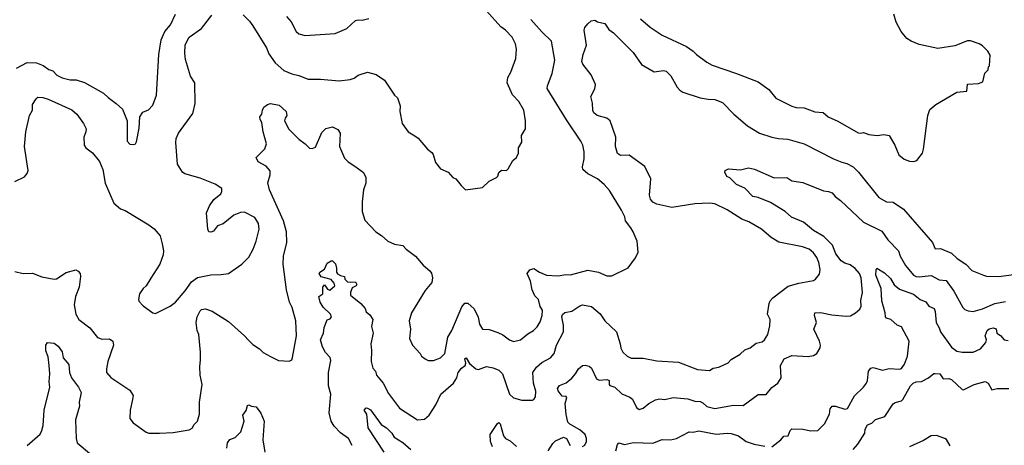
# Model space of a CAD drawing. Extents: x 1678431 to 1860718, y 384618 to 522882.
# Tile 447 of 473: x 1793570 to 1800856, y 500736 to 503883. Entities that reach past the tile are written whole.
import ezdxf

# ---------------------------------------------------------------- set-up
doc = ezdxf.new("R2010")
doc.units = 0

msp = doc.modelspace()

# ---------------------------------------------------------------- linework, layer by layer
at = {"layer": '0CON10XD'}
for points in [[(1793535, 502686), (1793605, 502721.2), (1793626, 502745), (1793632.3, 502767.7), (1793606.4, 502945), (1793615.3, 503055), (1793643.8, 503175), (1793664.5, 503215), (1793664.6, 503255.4), (1793691.1, 503298.9), (1793705, 503310), (1793742.3, 503307.7), (1793780, 503295), (1793955, 503217.1), (1793991.9, 503185), (1794042.5, 503115), (1794061.2, 503075), (1794060, 503055), (1794044.2, 503015), (1794046.7, 502955), (1794060, 502935), (1794108, 502898), (1794160, 502835), (1794185.7, 502775), (1794202.5, 502675), (1794265.7, 502525.7), (1794316.7, 502485), (1794351.2, 502471.2), (1794526.8, 502366.8), (1794565, 502336.7), (1794608.8, 502285), (1794625.7, 502225.7), (1794633.8, 502175), (1794632, 502145), (1794606.2, 502075), (1794539.5, 501970.5), (1794505.6, 501914.4), (1794483.8, 501895), (1794456, 501855), (1794448.8, 501815), (1794452.7, 501802.7), (1794485, 501766.7), (1794555, 501715.8), (1794575, 501710), (1794685, 501763.8), (1794723.3, 501795), (1794795, 501877.5), (1794841.4, 501945), (1794885, 501975.8), (1794985, 501997.5), (1795061.7, 501998.3), (1795115, 502006.2), (1795213.3, 502075), (1795265, 502126.7), (1795298.6, 502185), (1795320.8, 502245), (1795341.2, 502335), (1795336.2, 502375), (1795309.5, 502419.5), (1795235, 502458.8), (1795205, 502456.2), (1795155, 502436.7), (1795075, 502373.3), (1795035, 502357.5), (1795005, 502320), (1794985, 502312.5), (1794970, 502315), (1794962.5, 502335), (1794953.3, 502455), (1794973.9, 502506.1), (1795006.4, 502553.6), (1795057.5, 502595), (1795066.4, 502613.6), (1795066.7, 502635), (1795017.7, 502667.7), (1794905, 502711.2), (1794792.4, 502742.4), (1794775.6, 502755.6), (1794738.6, 502815), (1794725.8, 502975), (1794729.2, 503005), (1794745, 503043.3), (1794850.3, 503189.7), (1794867.9, 503262.1), (1794865.5, 503415), (1794835, 503465.8), (1794797.7, 503587.7), (1794791.5, 503635), (1794793.7, 503696.3), (1794824.3, 503755), (1794915, 503818), (1794992.9, 503917.1)], [(1793545.7, 503525), (1793625, 503566.9), (1793695, 503564), (1793745, 503543.8), (1793785, 503513.6), (1793815, 503504.4), (1793845, 503472.5), (1793883.6, 503453.6), (1793945, 503439.3), (1793987.8, 503437.8), (1794049.8, 503419.8), (1794189.8, 503339.8), (1794225, 503307.1), (1794284.5, 503264.5), (1794330.9, 503220.9), (1794366, 503135), (1794366.7, 502985), (1794385, 502963.3), (1794415, 502960), (1794426.7, 502965), (1794435, 502980), (1794455, 503080), (1794458.8, 503165), (1794480.5, 503199.5), (1794523.6, 503216.4), (1794555, 503250), (1794583.8, 503325), (1794600.8, 503625), (1794617.7, 503735), (1794643.4, 503795), (1794685.5, 503845), (1794723.5, 503925)], [(1795225, 503918.8), (1795271.7, 503871.7), (1795296.6, 503836.6), (1795395.5, 503675.5), (1795415, 503630), (1795460, 503565), (1795525, 503508), (1795583.4, 503483.4), (1795635, 503470.8), (1795705, 503442.5), (1795795, 503444.2), (1795935, 503431.2), (1796015, 503440), (1796045, 503450), (1796075, 503472), (1796143.9, 503496.1), (1796207, 503477), (1796268.8, 503435), (1796343.8, 503325), (1796366, 503305), (1796386, 503245), (1796383.8, 503205), (1796400, 503115), (1796444.1, 503054.1), (1796494.1, 503024.1), (1796517.7, 503007.7), (1796587.5, 502925), (1796620, 502900), (1796630, 502885), (1796646.4, 502826.4), (1796685, 502780), (1796740, 502755), (1796776.2, 502716.2), (1796797.5, 502705), (1796836.1, 502656.1), (1796870, 502625), (1796995, 502642.5), (1797045, 502690), (1797097.5, 502715), (1797107.5, 502725), (1797117, 502753), (1797135, 502770), (1797171.7, 502768.3), (1797185, 502780), (1797219.3, 502840.7), (1797246.4, 502863.6), (1797262.5, 502895), (1797262.5, 502935), (1797287, 502977), (1797283.6, 503026.4), (1797313, 503077), (1797313.3, 503135), (1797301.2, 503215), (1797265, 503278.8), (1797216.7, 503326.7), (1797178, 503415), (1797182, 503455), (1797204, 503495), (1797242, 503595), (1797245.9, 503664.1), (1797240, 503705), (1797214.2, 503755), (1797165.8, 503805), (1797130.5, 503830.5), (1797025, 503948)], [(1795545, 503906.7), (1795578.3, 503868.3), (1795616, 503795), (1795635, 503779.2), (1795683.9, 503766.1), (1795905, 503780), (1795991.1, 503818.9), (1796056.1, 503876.1), (1796075, 503882.5), (1796105, 503880), (1796155, 503891.4)], [(1800155, 502837.3), (1800186.3, 502833.7), (1800208.7, 502841.3), (1800250, 502895), (1800258.8, 502925), (1800291.2, 503175), (1800305, 503220), (1800350, 503255), (1800505, 503347.5), (1800580, 503355), (1800585, 503406.7), (1800665, 503411.2), (1800696.4, 503423.6), (1800713, 503487), (1800737, 503513), (1800740, 503535), (1800747, 503543), (1800751.7, 503621.7), (1800735, 503650), (1800695, 503690), (1800670, 503705), (1800605, 503727.5), (1800585, 503726.2), (1800491.2, 503688.8), (1800365, 503670.8), (1800225, 503700), (1800166, 503725), (1800135, 503744.5), (1800092.2, 503795), (1800055.4, 503865), (1800037.6, 503925)], [(1793535, 502020), (1793595.5, 502005.5), (1793665, 502008), (1793735, 501980.3), (1793825, 501963.1), (1793842.4, 501967.6), (1793915, 502014), (1793985, 502032.5), (1794003, 502023), (1794016.7, 502005), (1794020, 501985), (1794009.2, 501905), (1793983.2, 501836.8), (1793972.9, 501775), (1793984.5, 501704.5), (1794007.5, 501665), (1794088.6, 501605), (1794145, 501532), (1794181.7, 501521.7), (1794235, 501522), (1794258.8, 501505), (1794265.6, 501475), (1794221.4, 501355), (1794211.7, 501301.7), (1794213.8, 501275), (1794245, 501236.7), (1794385, 501142.5), (1794410, 501105), (1794406, 501074), (1794388.8, 500995), (1794386.2, 500935), (1794410.7, 500900.7), (1794505, 500832), (1794525, 500826.2), (1794605, 500824.3), (1794705, 500829.2), (1794825, 500850), (1794846.7, 500863.3), (1794860.9, 500889.1), (1794885.8, 500914.2), (1794901.2, 500965), (1794901.2, 501055), (1794920.8, 501185), (1794905.5, 501255), (1794902.2, 501317.8), (1794908.6, 501365), (1794907.5, 501425), (1794895.7, 501555), (1794883.5, 501585), (1794876.7, 501645), (1794884.4, 501685), (1794905, 501730), (1794915, 501739.2), (1794945, 501744.3), (1794995, 501726.9), (1795115, 501651.4), (1795235, 501546), (1795263.6, 501513.6), (1795295, 501481.2), (1795345, 501449.2), (1795372.6, 501422.6), (1795425, 501392), (1795485, 501363.3), (1795565, 501357.5), (1795583, 501367), (1795590, 501385), (1795618.6, 501545), (1795613.1, 501655), (1795586.7, 501755), (1795567.3, 501795), (1795545.5, 501885), (1795520.4, 502075), (1795523.6, 502135), (1795546.4, 502235), (1795543.8, 502315), (1795523.2, 502395), (1795418.9, 502625), (1795405.6, 502675.6), (1795424.2, 502735.8), (1795424, 502765), (1795395, 502799.2), (1795335, 502832.5), (1795320.8, 502865), (1795385, 502928.8), (1795395.4, 502964.6), (1795371.8, 503055), (1795363.1, 503123.1), (1795350, 503145), (1795346.7, 503165), (1795363.3, 503185), (1795367.5, 503215), (1795377.5, 503235), (1795403.9, 503256.1), (1795425, 503263.3), (1795490.7, 503250.7), (1795543.3, 503205), (1795548.1, 503175), (1795534.2, 503155), (1795529.2, 503135), (1795562.6, 503072.6), (1795635, 502999.4), (1795683.8, 502965), (1795715, 502933.8), (1795735, 502930), (1795758.8, 502941.2), (1795805, 503050), (1795835, 503077.5), (1795885, 503091.2), (1795925, 503070), (1795941.2, 503045), (1795937.1, 502945), (1795975, 502860), (1796000.9, 502830.9), (1796058, 502795), (1796115, 502753.8), (1796132.9, 502715), (1796130.6, 502675), (1796114.3, 502625), (1796104.3, 502535), (1796104.2, 502465), (1796125, 502400), (1796205, 502313.3), (1796247.3, 502287.3), (1796295, 502246), (1796345, 502224.3), (1796405, 502212.9), (1796429.4, 502185), (1796499.2, 502135), (1796557, 502067), (1796605.6, 502025.6), (1796617.9, 502007.9), (1796626, 501975), (1796621.2, 501938.8), (1796569.5, 501880.5), (1796470, 501715), (1796451.2, 501655), (1796463.3, 501595), (1796453.6, 501526.4), (1796477.5, 501475), (1796532.5, 501415), (1796543.6, 501393.6), (1796570, 501375), (1796593.6, 501363.6), (1796633.6, 501363.6), (1796685, 501382), (1796715.5, 501414.5), (1796739.6, 501535), (1796767.9, 501585), (1796841.1, 501758.9), (1796865, 501787.5), (1796886.6, 501786.6), (1796934.4, 501745), (1796962.4, 501682.4), (1796972.4, 501632.4), (1796995, 501593.3), (1797045, 501592), (1797108.7, 501568.7), (1797145, 501552.5), (1797195, 501516), (1797225, 501504), (1797275, 501516.2), (1797329.5, 501560.5), (1797372.5, 501585), (1797398.3, 501611.7), (1797421.7, 501648.3), (1797435.8, 501695), (1797438.6, 501735), (1797422.9, 501762.9), (1797410, 501815), (1797382, 501842), (1797361.9, 501885), (1797349.7, 501949.7), (1797326.7, 502005), (1797345, 502033.3), (1797375, 502043.3), (1797416.9, 502016.9), (1797467.5, 501995), (1797555, 501988.6), (1797610.9, 501999.1), (1797646.1, 501996.1), (1797775, 502030.8), (1797852.5, 502015), (1797915, 501988.8), (1797951.7, 501988.3), (1798073, 502047), (1798128.3, 502121.7), (1798146.7, 502165), (1798140, 502245), (1798108.8, 502315), (1798093.8, 502345), (1798054, 502395), (1798048.8, 502425), (1798022.5, 502475), (1797935, 502618.8), (1797895, 502664), (1797845.8, 502705), (1797775, 502742.5), (1797737.5, 502775), (1797734.4, 502795), (1797746.7, 502853.3), (1797748.1, 502905), (1797736.9, 502955), (1797723.6, 502983.6), (1797616.7, 503143.3), (1797474.3, 503375), (1797475.8, 503395), (1797510.6, 503485), (1797530, 503585), (1797505.6, 503725), (1797435, 503792.9), (1797353.1, 503885)], [(1796186.5, 501565), (1796167.7, 501485), (1796173.8, 501436.2), (1796170, 501355), (1796184, 501305), (1796202.9, 501285), (1796210, 501255), (1796261.1, 501195), (1796299.1, 501119.1), (1796379.9, 501009.9), (1796515, 500924.3), (1796565, 500929.4), (1796600.5, 500959.5), (1796649.1, 501035), (1796686.5, 501115), (1796781.1, 501195), (1796805, 501234.2), (1796816.1, 501275), (1796840, 501305), (1796867.5, 501325), (1796872.7, 501342.7), (1796864.3, 501375), (1796875, 501383.3), (1796899.7, 501339.7), (1796945, 501300), (1796965, 501297.1), (1797025, 501317.5), (1797075, 501309.4), (1797115, 501291.9), (1797143.5, 501263.5), (1797194.4, 501115), (1797225, 501085.8), (1797285, 501069.1), (1797365, 501069.2), (1797375, 501073.8), (1797386.6, 501093.4), (1797390, 501135), (1797372.3, 501195), (1797368.1, 501275), (1797395, 501314.2), (1797435, 501348.1), (1797497.6, 501382.4), (1797524.4, 501415), (1797541.5, 501475), (1797594.7, 501575.3), (1797594.2, 501625), (1797582.2, 501685), (1797586.2, 501703.8), (1797605, 501717.3), (1797655, 501728.5), (1797715, 501767.8), (1797735, 501774.5), (1797802.2, 501762.2), (1797865, 501707.5), (1797899.2, 501655), (1797985.8, 501575), (1798012.9, 501487.1), (1798017.5, 501455), (1798033.6, 501423.6), (1798065, 501394), (1798095, 501380.8), (1798185, 501380.8), (1798285, 501360), (1798445, 501349.4), (1798585, 501297.1), (1798675, 501288.8), (1798702.5, 501305), (1798745, 501314), (1798813.6, 501346.4), (1798835, 501370), (1798900.7, 501409.3), (1798935, 501442.5), (1798975, 501457.5), (1799020, 501490), (1799065, 501500), (1799082, 501515), (1799106.7, 501555), (1799121.7, 501618.3), (1799123.8, 501665), (1799104, 501705), (1799115.6, 501784.4), (1799124.2, 501805), (1799144, 501825), (1799256.3, 501913.7), (1799335, 501935.7), (1799444, 501954), (1799460, 501965), (1799488.3, 502001.7), (1799494, 502035), (1799485, 502087.5), (1799469.2, 502125), (1799445, 502158.8), (1799413.3, 502185), (1799363.7, 502203.7), (1799187.8, 502237.8), (1799131.7, 502271.7), (1799060, 502335), (1798965, 502388.9), (1798915, 502407.8), (1798805, 502477.1), (1798715, 502520.6), (1798675, 502526.9), (1798565, 502521.9), (1798395, 502494.4), (1798285, 502520), (1798255, 502534.4), (1798238.5, 502555), (1798230, 502585), (1798240, 502705), (1798196.5, 502796.5), (1798080.8, 502880.8), (1798015, 502879.2), (1797993.6, 502893.6), (1797978.9, 502945), (1797981.4, 503015), (1797938.6, 503135), (1797915, 503155.6), (1797844, 503175), (1797818.8, 503195), (1797811.2, 503211.2), (1797808.8, 503265), (1797796.2, 503315), (1797827.3, 503372.7), (1797832, 503405), (1797800, 503475), (1797738.6, 503555), (1797730.8, 503575), (1797740, 503625), (1797763.8, 503695), (1797746.7, 503805), (1797753.3, 503825), (1797775, 503852.5), (1797800, 503875), (1797825, 503880), (1797845, 503867.5), (1797900, 503855), (1797930.9, 503810.9), (1797964.2, 503785), (1798109.5, 503639.5), (1798170.6, 503550.6), (1798265, 503498), (1798335, 503508), (1798355, 503503.3), (1798387.8, 503467.8), (1798436, 503385), (1798455, 503361.2), (1798477.5, 503347.5), (1798605, 503305.7), (1798664.4, 503294.4), (1798713.1, 503293.1), (1798770.2, 503270.2), (1798855.8, 503185), (1798955, 503098.6), (1799045, 503044.4), (1799135, 503013.5), (1799185, 503003.6), (1799255, 503000.4), (1799375, 502965.7), (1799593.3, 502855), (1799655, 502828.6), (1799690.3, 502820.3), (1799738, 502795), (1799776.6, 502756.6), (1799928, 502568), (1799985, 502536.9), (1800035, 502533.3), (1800110.9, 502480.9), (1800323.8, 502235), (1800345, 502189.2), (1800385, 502190), (1800465, 502156.9), (1800506.6, 502116.6), (1800572.5, 502075), (1800615, 502028), (1800702.7, 501992.7), (1800725, 501986.2), (1800815, 501982.9), (1800980, 502005)], [(1798165, 503890), (1798235, 503828), (1798325, 503769.2), (1798505.5, 503685.5), (1798555, 503650), (1798578.8, 503625), (1798655, 503568), (1798695, 503545.8), (1798875.5, 503485.5), (1799035, 503422.5), (1799115, 503366), (1799165, 503303.8), (1799284.2, 503244.2), (1799315, 503234.2), (1799375, 503231.4), (1799455, 503200.8), (1799515, 503195.7), (1799553.3, 503165), (1799625, 503132.5), (1799775, 503046.2), (1799795, 503043.8), (1799815, 503050), (1799855, 503033.3), (1799915, 503026.7), (1799965, 503033.3), (1800005, 503026.7), (1800045.8, 502955), (1800075, 502883.8), (1800115, 502851.5), (1800155, 502837.3)], [(1797734.4, 500725.6), (1797753, 500737), (1797764.2, 500765), (1797764.2, 500785), (1797753.8, 500815), (1797715, 500851.2), (1797641.2, 500891.2), (1797627, 500907), (1797614.5, 500964.5), (1797607.1, 501045), (1797618.5, 501088.5), (1797615, 501095.6), (1797585, 501099.2), (1797555, 501137.5), (1797550, 501155), (1797565, 501177.5), (1797615, 501198.8), (1797655, 501231.2), (1797684.3, 501265), (1797705, 501301.2), (1797734.1, 501325.9), (1797755, 501328.8), (1797785, 501321.2), (1797801.2, 501305), (1797838, 501228), (1797858.3, 501218.3), (1797915, 501222.5), (1797928.3, 501218.3), (1797933.3, 501215), (1797933.3, 501185), (1797938.3, 501178.3), (1797975, 501166), (1798025, 501115.7), (1798055, 501103.1), (1798085, 501091.4), (1798105, 501076), (1798134.5, 501014.5), (1798155, 501001.2), (1798185, 501010.8), (1798224.6, 501045.4), (1798275, 501072.9), (1798305, 501078.6), (1798345, 501075.6), (1798405, 501089.4), (1798515, 501078.9), (1798565, 501062.5), (1798605, 501059.4), (1798625, 501050), (1798655, 501022.2), (1798715, 501007.1), (1798852.3, 501032.3), (1798925, 501030.8), (1799035, 501110.5), (1799095, 501111.5), (1799135, 501163.8), (1799180, 501195), (1799206, 501235), (1799201.1, 501325), (1799226.9, 501375), (1799285, 501399.1), (1799405, 501391.4), (1799445, 501399.2), (1799468, 501415), (1799493.2, 501456.8), (1799496.9, 501475), (1799488.5, 501505), (1799446.4, 501595), (1799465.3, 501645), (1799452, 501695), (1799454.7, 501715.3), (1799495, 501718.9), (1799581.1, 501701.1), (1799685, 501690), (1799717.3, 501692.7), (1799755.6, 501714.4), (1799786.8, 501743.2), (1799797.5, 501765), (1799795.6, 501805.6), (1799806.6, 501865), (1799797.5, 501975), (1799784.7, 502005), (1799752.9, 502042.9), (1799715, 502069.1), (1799675, 502081.5), (1799648.8, 502098.8), (1799610.7, 502150.7), (1799585, 502215.4), (1799520.8, 502280.8), (1799444.3, 502325), (1799369.2, 502385), (1799282.7, 502422.7), (1799235, 502465.7), (1799125, 502530.6), (1799035, 502568.1), (1798995, 502575.8), (1798935, 502636.9), (1798875.5, 502665.5), (1798825, 502712.5), (1798804.1, 502724.1), (1798787.5, 502755), (1798791.7, 502768.3), (1798815, 502780), (1798905, 502774), (1798963.6, 502786.4), (1799007.7, 502777.7), (1799154.4, 502714.4), (1799246.4, 502716.4), (1799285, 502690.8), (1799365, 502678.6), (1799517.6, 502617.6), (1799555, 502612.9), (1799582.1, 502602.1), (1799604.6, 502574.6), (1799644, 502545), (1799814.4, 502385), (1799950.2, 502320.2), (1799994.4, 502255), (1800074.4, 502174.4), (1800085.5, 502135), (1800124.1, 502064.1), (1800184.6, 501994.6), (1800205, 501983.1), (1800225, 501980.6), (1800315, 501990.8), (1800375, 501958.2), (1800425, 501953.5), (1800483.1, 501875), (1800550, 501755), (1800565, 501740), (1800590, 501730), (1800625, 501725.6), (1800695, 501744.6), (1800785, 501785.5), (1800865, 501799.1)], [(1796030.8, 500735), (1796004.2, 500785), (1795945, 500828.9), (1795897.9, 500877.9), (1795875.4, 500915), (1795859.6, 500975), (1795872.5, 501115), (1795856.2, 501176.2), (1795854.3, 501275), (1795873.7, 501363.7), (1795867.5, 501385), (1795832.2, 501422.2), (1795811.1, 501465), (1795797.2, 501515), (1795817.9, 501565), (1795822.3, 501607.7), (1795845, 501663.3), (1795868.8, 501671.2), (1795876.9, 501685), (1795870.6, 501705), (1795815, 501756.2), (1795792.9, 501795), (1795783.8, 501835), (1795814.3, 501855.7), (1795814.2, 501905), (1795825, 501921.2), (1795849.1, 501889.1), (1795865, 501881.9), (1795903.3, 501915), (1795898.5, 501935), (1795875, 501962.2), (1795801.2, 501981.2), (1795787.5, 502005), (1795792.5, 502015), (1795825, 502037.5), (1795845, 502082.5), (1795875, 502100), (1795885, 502100), (1795908.1, 502078.1), (1795915.6, 502045.6), (1795914.5, 502015), (1795922.6, 502002.6), (1795945, 501990.4), (1795973.3, 501985), (1795976.7, 501965), (1795995, 501945.6), (1796015, 501941.1), (1796056.2, 501945), (1796066, 501925), (1796060, 501915), (1796030.2, 501899.8), (1796017.9, 501865), (1796019.1, 501845), (1796095.8, 501785), (1796127.5, 501747.5), (1796135, 501722), (1796160.7, 501700.7), (1796184.3, 501665), (1796174.7, 501615), (1796186.5, 501565)], [(1799135, 500723.3), (1799202.9, 500775), (1799225, 500804.4), (1799255.7, 500805), (1799270.8, 500845), (1799285, 500858.1), (1799365, 500856.2), (1799425, 500843.3), (1799477.5, 500845), (1799526.7, 500895), (1799562.5, 500965), (1799567.1, 501005), (1799582, 501025), (1799606.7, 501025), (1799675, 501002.9), (1799695, 501007.5), (1799748, 501102), (1799813.1, 501165), (1799835.4, 501195), (1799844.5, 501215), (1799851.9, 501285), (1799867.5, 501305), (1799885, 501310.8), (1799955, 501290.9), (1800005, 501303.6), (1800080.6, 501299.4), (1800096.6, 501303.4), (1800118.8, 501335), (1800138.8, 501395), (1800153.1, 501505), (1800095, 501612), (1800064.6, 501624.6), (1800017.5, 501665), (1799985.4, 501675.4), (1799976.7, 501685), (1799974.6, 501715), (1799948.9, 501805), (1799945.4, 501895), (1799905.7, 501994.3), (1799907.5, 502032.5), (1799914.1, 502045.9), (1799970.9, 502010.9), (1800015, 501969.2), (1800041.7, 501921.7), (1800081.3, 501891.3), (1800185, 501852.5), (1800234.2, 501814.2), (1800275, 501795.4), (1800298.1, 501765), (1800336.2, 501746.2), (1800345.4, 501725.4), (1800351.6, 501645), (1800373.4, 501605), (1800384.5, 501575), (1800465, 501460.8), (1800505, 501432.5), (1800545, 501424.3), (1800625, 501424.3), (1800680.3, 501449.7), (1800718.9, 501495), (1800723.3, 501515), (1800714.4, 501545), (1800729.5, 501585), (1800745, 501596.8), (1800775, 501604.4), (1800795, 501596.2), (1800800, 501565), (1800827, 501547), (1800855, 501515.5), (1800885, 501511.8)], [(1793625, 500733.1), (1793721.4, 500818.6), (1793735.3, 500844.7), (1793745, 500882.5), (1793748.5, 500955), (1793750.4, 500995), (1793794.5, 501165), (1793789.2, 501205), (1793793.5, 501265), (1793789.6, 501325), (1793781.1, 501391.1), (1793764.4, 501435), (1793764.1, 501475.9), (1793775, 501496.7), (1793825, 501490), (1793855, 501470), (1793885, 501426.7), (1793893, 501383), (1793934.1, 501334.1), (1793940, 501275), (1793954.2, 501235), (1794005.7, 501165), (1794024.4, 501125), (1794010.6, 501055), (1794013.3, 501025), (1793983.1, 500925), (1793987.8, 500785), (1793994.6, 500754.6), (1794086.6, 500676.6)], [(1800048.3, 501051.7), (1800095, 501063.3), (1800105, 501073.3), (1800161.4, 501175), (1800182.5, 501195), (1800205, 501205.5), (1800242.4, 501207.6), (1800295, 501234), (1800335, 501266.7), (1800345, 501267.5), (1800380, 501265), (1800405, 501226.7), (1800445, 501229.5), (1800465, 501222.2), (1800545, 501148.1), (1800555, 501146.9), (1800633.3, 501185), (1800715, 501207.5), (1800737.5, 501195), (1800765, 501146.2), (1800804.6, 501155.4), (1800890, 501155)], [(1795104.3, 500715), (1795106.9, 500753.1), (1795125, 500779.5), (1795165, 500792.5), (1795207.3, 500835), (1795230.4, 500915), (1795222, 500958), (1795247.3, 500992.7), (1795255, 501030), (1795265, 501033.8), (1795285, 501024), (1795319.5, 501019.5), (1795355, 500972.5), (1795378.9, 500915), (1795370.4, 500775), (1795385.4, 500685.4)], [(1796266.8, 500685), (1796149.5, 500865), (1796138.8, 500965), (1796120, 500995), (1796135, 501013.3), (1796145, 501011.2), (1796165, 500997.5), (1796245, 500889.4), (1796285, 500864.3), (1796323.5, 500825), (1796342, 500795), (1796405, 500755.5), (1796465.6, 500705)], [(1799737.5, 500705), (1799772, 500745), (1799823.3, 500825), (1799826.2, 500855), (1799845, 500886.7), (1799875, 500898.8), (1799902.5, 500927.5), (1799971.7, 500948.3), (1800035, 501042.5), (1800048.3, 501051.7)], [(1797069.4, 500725), (1797054.3, 500765), (1797051.5, 500815), (1797105, 500896.7), (1797115, 500903.3), (1797125.6, 500895), (1797150, 500805), (1797165.9, 500785.9), (1797199.1, 500769.1), (1797245.9, 500725.9)], [(1797981.1, 500695), (1797995, 500742.5), (1798005, 500753.3), (1798045, 500741.9), (1798113.1, 500756.9), (1798255, 500750.4), (1798325, 500779.4), (1798385, 500775.4), (1798430, 500785), (1798525, 500834.4), (1798555, 500832.7), (1798595, 500842.7), (1798725, 500816.9), (1798805, 500826.2), (1798835, 500823.8), (1798890, 500805), (1798945, 500764.6), (1799005, 500743.8), (1799085, 500729.4)], [(1797481.4, 500695), (1797515, 500748), (1797535, 500768), (1797595, 500796.7), (1797617.5, 500785), (1797642.5, 500735)], [(1800455, 500731.8), (1800427.9, 500777.9), (1800416.2, 500786.2), (1800355, 500809), (1800315, 500806.8), (1800258, 500772), (1800155, 500723.6)]]:
    msp.add_lwpolyline(points, dxfattribs=at)

doc.saveas('drawing.dxf')
